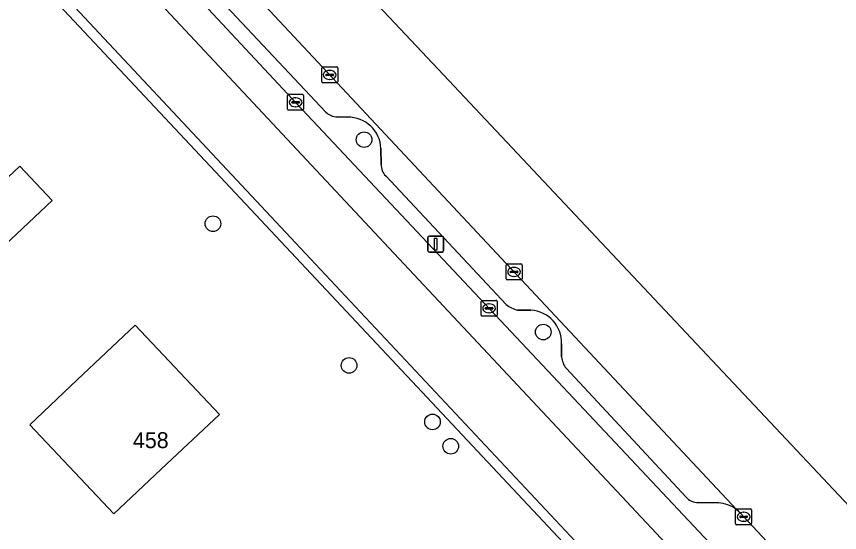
# Model space of a CAD drawing. Extents: x 162661 to 163484, y 380247 to 381230.
# Drawn here: x 163326.2 to 163377.6, y 380981.9 to 381014.2 of the extents above; entities that cross this region are included whole.
import ezdxf

# ---------------------------------------------------------------- set-up
doc = ezdxf.new("R2010")
doc.units = 0
for name, color, linetype in [('IMGEO_Berm_open', 7, 'Continuous'), ('IMGEO_Boom', 7, 'Continuous'), ('IMGEO_Erf', 7, 'Continuous'), ('IMGEO_Fietspad_gesloten', 7, 'Continuous'), ('IMGEO_Groenvoorziening', 7, 'Continuous'), ('IMGEO_Kolk', 7, 'Continuous'), ('IMGEO_Lichtmast', 7, 'Continuous'), ('IMGEO_Pand', 7, 'Continuous'), ('IMGEO_Pand_nummerreeks', 7, 'Continuous'), ('IMGEO_Parkeervlak_open', 7, 'Continuous'), ('IMGEO_Rijbaan_lokaal_gesloten', 7, 'Continuous'), ('IMGEO_Voetpad_open', 7, 'Continuous')]:
    doc.layers.add(name, color=color, linetype=linetype)

msp = doc.modelspace()

# ---------------------------------------------------------------- linework, layer by layer
at = {"layer": 'IMGEO_Berm_open'}
for points in [[(163297.492, 381058.211), (163297.629, 381058.041), (163301.939, 381053.48), (163304.039, 381051.234), (163315.711, 381038.75), (163343.734, 381008.697), (163351.893, 381000), (163369.825, 380980.883), (163383.497, 380966.224), (163404.827, 380943.419), (163407.337, 380940.661), (163420.715, 380926.423), (163421.985, 380925.068)], [(163345.54, 381008.173), (163338.008, 381016.226)], [(163346.906, 381007.855), (163346.256, 381007.867)], [(163348.998, 381004.896), (163348.987, 381005.896)], [(163356.822, 380996.139), (163353.203, 381000), (163349.286, 381004.177)], [(163358.352, 380995.772), (163357.526, 380995.787)], [(163360.269, 380992.853), (163360.281, 380993.672)], [(163368.066, 380984.081), (163360.564, 380992.146)], [(163370.073, 380983.721), (163368.809, 380983.754)], [(163384.131, 380969.598), (163380.757, 380973.17), (163380.393, 380972.828), (163374.197, 380979.408), (163374.561, 380979.75), (163371.641, 380982.867), (163371.48, 380983.062), (163371.325, 380983.201), (163371.209, 380983.306)]]:
    msp.add_lwpolyline(points, dxfattribs=at)
for centre, radius, start, end in [((163346.357, 381009.094), 1.232, 228.4303, 265.2885), ((163346.942, 381005.809), 2.047, 2.4436, 91.0158), ((163349.944, 381004.858), 0.947, 177.6863, 225.9715), ((163357.836, 380997.287), 1.531, 228.5443, 258.3256), ((163358.243, 380993.736), 2.039, 358.1978, 86.9416), ((163361.584, 380992.987), 1.321, 185.7993, 219.4979), ((163368.749, 380984.625), 0.873, 218.5477, 273.943), ((163369.959, 380981.648), 2.076, 53.0002, 86.8636)]:
    msp.add_arc(centre, radius, start, end, dxfattribs=at)
at = {"layer": 'IMGEO_Boom'}
for centre in [(163347.931, 381006.447), (163338.488, 381001.19), (163359.13, 380994.413), (163346.994, 380992.322), (163352.209, 380988.788), (163353.35, 380987.266)]:
    msp.add_circle(centre, 0.489, dxfattribs=at)
at = {"layer": 'IMGEO_Erf'}
msp.add_lwpolyline([(163366.037, 380975.19), (163307.098, 381038.086)], dxfattribs=at)
for points in [[(163323.459, 381002.006), (163326.426, 381004.788), (163328.442, 381002.638), (163325.476, 380999.856)], [(163327.041, 380988.612), (163329.995, 380991.412), (163333.635, 380994.839), (163338.893, 380989.253), (163335.253, 380985.826), (163332.286, 380983.033)]]:
    msp.add_lwpolyline(points, close=True, dxfattribs=at)
at = {"layer": 'IMGEO_Fietspad_gesloten'}
for points in [[(163217.057, 381141.357), (163222.96, 381135.118), (163269.7, 381085.146), (163302.54, 381049.896), (163303.348, 381049.029), (163349.187, 381000), (163381.324, 380965.637), (163403.356, 380942.043), (163438.582, 380904.399), (163442.528, 380900.205)], [(163443.416, 380902.118), (163440.156, 380905.623), (163433.683, 380912.569), (163424.587, 380922.291), (163421.985, 380925.068), (163420.715, 380926.423), (163407.337, 380940.661), (163404.827, 380943.419), (163383.497, 380966.224), (163369.825, 380980.883), (163351.893, 381000), (163343.734, 381008.697), (163315.711, 381038.75), (163304.039, 381051.234), (163301.939, 381053.48), (163297.629, 381058.041), (163294.759, 381061.126), (163256.681, 381101.881), (163256.525, 381102.09), (163254.065, 381104.768), (163246.857, 381112.468), (163234.1, 381126.005)]]:
    msp.add_lwpolyline(points, dxfattribs=at)
at = {"layer": 'IMGEO_Groenvoorziening'}
msp.add_lwpolyline([(163365.684, 380976.459), (163361.846, 380980.56), (163361.771, 380980.64), (163343.652, 381000), (163308.352, 381037.717), (163304.461, 381041.874), (163304.26, 381042.085), (163301.923, 381039.953), (163301.545, 381039.608), (163302.713, 381038.331), (163305.718, 381038.493), (163307.098, 381038.086), (163366.037, 380975.19)], dxfattribs=at)
at = {"layer": 'IMGEO_Kolk'}
for p, q in [((163345.285, 381010.073), (163345.285, 381010.925)), ((163345.36, 381010.999), (163346.212, 381010.999)), ((163345.587, 381010.542), (163345.985, 381010.542)), ((163345.773, 381010.779), (163345.798, 381010.779)), ((163346.286, 381010.925), (163346.286, 381010.073)), ((163345.544, 381010.493), (163345.544, 381010.505)), ((163345.982, 381010.456), (163345.584, 381010.456)), ((163345.796, 381010.219), (163345.771, 381010.219)), ((163346.028, 381010.505), (163346.028, 381010.493)), ((163346.212, 381009.999), (163345.36, 381009.999)), ((163343.154, 381008.358), (163343.154, 381009.21)), ((163343.229, 381009.284), (163344.081, 381009.284)), ((163343.642, 381009.064), (163343.667, 381009.064)), ((163344.155, 381009.21), (163344.155, 381008.358)), ((163343.413, 381008.778), (163343.413, 381008.79)), ((163343.851, 381008.741), (163343.453, 381008.741)), ((163343.456, 381008.827), (163343.854, 381008.827)), ((163343.665, 381008.504), (163343.64, 381008.504)), ((163343.897, 381008.79), (163343.897, 381008.778)), ((163344.081, 381008.284), (163343.229, 381008.284)), ((163356.807, 380997.747), (163356.807, 380998.599)), ((163356.882, 380998.673), (163357.734, 380998.673)), ((163357.066, 380998.167), (163357.066, 380998.179)), ((163357.109, 380998.216), (163357.507, 380998.216)), ((163357.295, 380998.453), (163357.32, 380998.453)), ((163357.55, 380998.179), (163357.55, 380998.167)), ((163357.808, 380998.599), (163357.808, 380997.747)), ((163357.734, 380997.673), (163356.882, 380997.673)), ((163357.504, 380998.13), (163357.106, 380998.13)), ((163357.318, 380997.893), (163357.293, 380997.893)), ((163355.244, 380995.469), (163355.244, 380996.321)), ((163355.319, 380996.395), (163356.171, 380996.395)), ((163355.732, 380996.175), (163355.757, 380996.175)), ((163356.245, 380996.321), (163356.245, 380995.469)), ((163355.503, 380995.889), (163355.503, 380995.901)), ((163355.941, 380995.852), (163355.543, 380995.852)), ((163355.546, 380995.938), (163355.944, 380995.938)), ((163355.755, 380995.615), (163355.73, 380995.615)), ((163355.987, 380995.901), (163355.987, 380995.889)), ((163356.171, 380995.395), (163355.319, 380995.395)), ((163371.15, 380982.428), (163371.15, 380983.28)), ((163371.225, 380983.354), (163372.077, 380983.354)), ((163372.151, 380983.28), (163372.151, 380982.428)), ((163371.409, 380982.848), (163371.409, 380982.86)), ((163371.847, 380982.811), (163371.449, 380982.811)), ((163371.452, 380982.897), (163371.85, 380982.897)), ((163371.638, 380983.134), (163371.663, 380983.134)), ((163371.893, 380982.86), (163371.893, 380982.848)), ((163372.077, 380982.354), (163371.225, 380982.354)), ((163371.661, 380982.574), (163371.636, 380982.574))]:
    msp.add_line(p, q, dxfattribs=at)
for points in [[(163345.285, 381010.073), (163345.285, 381010.925)], [(163345.36, 381010.999), (163346.212, 381010.999)], [(163346.286, 381010.925), (163346.286, 381010.073)], [(163346.212, 381009.999), (163345.36, 381009.999)], [(163343.154, 381008.358), (163343.154, 381009.21)], [(163343.229, 381009.284), (163344.081, 381009.284)], [(163344.155, 381009.21), (163344.155, 381008.358)], [(163344.081, 381008.284), (163343.229, 381008.284)], [(163356.807, 380997.747), (163356.807, 380998.599)], [(163356.882, 380998.673), (163357.734, 380998.673)], [(163357.808, 380998.599), (163357.808, 380997.747)], [(163357.734, 380997.673), (163356.882, 380997.673)], [(163355.244, 380995.469), (163355.244, 380996.321)], [(163355.319, 380996.395), (163356.171, 380996.395)], [(163356.245, 380996.321), (163356.245, 380995.469)], [(163356.171, 380995.395), (163355.319, 380995.395)], [(163371.15, 380982.428), (163371.15, 380983.28)], [(163371.225, 380983.354), (163372.077, 380983.354)], [(163372.151, 380983.28), (163372.151, 380982.428)], [(163372.077, 380982.354), (163371.225, 380982.354)]]:
    msp.add_lwpolyline(points, dxfattribs=at)
for centre, radius, start, end in [((163345.362, 381010.923), 0.0765, 91.552, 178.448), ((163345.362, 381010.923), 0.0765, 91.552, 178.448), ((163345.584, 381010.502), 0.0403, 85.8775, 175.7526), ((163345.989, 381010.504), 0.0386, 1.7309, 96.639), ((163346.21, 381010.923), 0.0765, 1.552, 88.448), ((163346.21, 381010.923), 0.0765, 1.552, 88.448), ((163345.362, 381010.075), 0.0765, 181.552, 268.448), ((163345.362, 381010.075), 0.0765, 181.552, 268.448), ((163345.581, 381010.492), 0.0366, 178.938, 274.7102), ((163345.985, 381010.499), 0.043, 264.8664, 352.4533), ((163346.21, 381010.075), 0.0765, 271.552, 358.448), ((163346.21, 381010.075), 0.0765, 271.552, 358.448), ((163343.231, 381009.208), 0.0765, 91.552, 178.448), ((163343.231, 381009.208), 0.0765, 91.552, 178.448), ((163344.079, 381009.208), 0.0765, 1.552, 88.448), ((163344.079, 381009.208), 0.0765, 1.552, 88.448), ((163343.453, 381008.787), 0.0403, 85.8775, 175.7526), ((163343.45, 381008.777), 0.0366, 178.938, 274.7102), ((163343.854, 381008.784), 0.043, 264.8664, 352.4533), ((163343.858, 381008.789), 0.0386, 1.7309, 96.639), ((163343.231, 381008.36), 0.0765, 181.552, 268.448), ((163343.231, 381008.36), 0.0765, 181.552, 268.448), ((163344.079, 381008.36), 0.0765, 271.552, 358.448), ((163344.079, 381008.36), 0.0765, 271.552, 358.448), ((163356.884, 380998.597), 0.0765, 91.552, 178.448), ((163356.884, 380998.597), 0.0765, 91.552, 178.448), ((163357.106, 380998.176), 0.0403, 85.8775, 175.7526), ((163357.511, 380998.178), 0.0386, 1.7309, 96.639), ((163357.732, 380998.597), 0.0765, 1.552, 88.448), ((163357.732, 380998.597), 0.0765, 1.552, 88.448), ((163356.884, 380997.749), 0.0765, 181.552, 268.448), ((163356.884, 380997.749), 0.0765, 181.552, 268.448), ((163357.103, 380998.166), 0.0366, 178.938, 274.7102), ((163357.507, 380998.173), 0.043, 264.8664, 352.4533), ((163357.732, 380997.749), 0.0765, 271.552, 358.448), ((163357.732, 380997.749), 0.0765, 271.552, 358.448), ((163355.321, 380996.319), 0.0765, 91.552, 178.448), ((163355.321, 380996.319), 0.0765, 91.552, 178.448), ((163356.169, 380996.319), 0.0765, 1.552, 88.448), ((163356.169, 380996.319), 0.0765, 1.552, 88.448), ((163355.543, 380995.898), 0.0403, 85.8775, 175.7526), ((163355.54, 380995.888), 0.0366, 178.938, 274.7102), ((163355.944, 380995.895), 0.043, 264.8664, 352.4533), ((163355.948, 380995.9), 0.0386, 1.7309, 96.639), ((163355.321, 380995.471), 0.0765, 181.552, 268.448), ((163355.321, 380995.471), 0.0765, 181.552, 268.448), ((163356.169, 380995.471), 0.0765, 271.552, 358.448), ((163356.169, 380995.471), 0.0765, 271.552, 358.448), ((163371.227, 380983.278), 0.0765, 91.552, 178.448), ((163371.227, 380983.278), 0.0765, 91.552, 178.448), ((163372.075, 380983.278), 0.0765, 1.552, 88.448), ((163372.075, 380983.278), 0.0765, 1.552, 88.448), ((163371.449, 380982.857), 0.0403, 85.8775, 175.7526), ((163371.446, 380982.847), 0.0366, 178.938, 274.7102), ((163371.85, 380982.854), 0.043, 264.8664, 352.4533), ((163371.854, 380982.859), 0.0386, 1.7309, 96.639), ((163371.227, 380982.43), 0.0765, 181.552, 268.448), ((163371.227, 380982.43), 0.0765, 181.552, 268.448), ((163372.075, 380982.43), 0.0765, 271.552, 358.448), ((163372.075, 380982.43), 0.0765, 271.552, 358.448)]:
    msp.add_arc(centre, radius, start, end, dxfattribs=at)
for centre, major_axis, ratio, start_param, end_param in [((163345.772, 381010.499), (-0.387, 0.002), 0.722429, 4.712389, 7.853982), ((163345.797, 381010.499), (-0.39, 0.002), 0.717154, 1.570796, 4.712389), ((163343.641, 381008.784), (-0.387, 0.002), 0.722429, 4.712389, 7.853982), ((163343.666, 381008.784), (-0.39, 0.002), 0.717154, 1.570796, 4.712389), ((163357.294, 380998.173), (-0.387, 0.002), 0.722429, 4.712389, 7.853982), ((163357.319, 380998.173), (-0.39, 0.002), 0.717154, 1.570796, 4.712389), ((163355.731, 380995.895), (-0.387, 0.002), 0.722429, 4.712389, 7.853982), ((163355.756, 380995.895), (-0.39, 0.002), 0.717154, 1.570796, 4.712389), ((163371.637, 380982.854), (-0.387, 0.002), 0.722429, 4.712389, 7.853982), ((163371.662, 380982.854), (-0.39, 0.002), 0.717154, 1.570796, 4.712389)]:
    msp.add_ellipse(centre, major_axis=major_axis, ratio=ratio, start_param=start_param, end_param=end_param, dxfattribs=at)
at = {"layer": 'IMGEO_Lichtmast'}
for p, q in [((163351.916, 380999.519), (163351.916, 381000.319)), ((163351.916, 381000.319), (163351.916, 380999.519)), ((163352.016, 381000.419), (163352.806, 381000.419)), ((163352.806, 381000.419), (163352.016, 381000.419)), ((163352.906, 381000.319), (163352.906, 380999.519)), ((163352.906, 380999.519), (163352.906, 381000.319)), ((163352.806, 380999.419), (163352.016, 380999.419)), ((163352.016, 380999.419), (163352.806, 380999.419))]:
    msp.add_line(p, q, dxfattribs=at)
msp.add_lwpolyline([(163352.336, 381000.294), (163352.486, 381000.294), (163352.486, 380999.544), (163352.336, 380999.544), (163352.336, 381000.294)], dxfattribs=at)
for centre, start, end in [((163352.016, 381000.319), 90, 180), ((163352.016, 381000.319), 90, 180), ((163352.806, 381000.319), 0, 90), ((163352.806, 381000.319), 360, 90), ((163352.016, 380999.519), 180, 270), ((163352.016, 380999.519), 180, 270), ((163352.806, 380999.519), 270, 0), ((163352.806, 380999.519), 270, 0)]:
    msp.add_arc(centre, 0.1, start, end, dxfattribs=at)
at = {"layer": 'IMGEO_Pand'}
for points in [[(163323.459, 381002.006), (163325.476, 380999.856), (163328.442, 381002.638), (163326.426, 381004.788)], [(163335.253, 380985.826), (163338.893, 380989.253), (163333.635, 380994.839), (163329.995, 380991.412), (163327.041, 380988.612), (163332.286, 380983.033)]]:
    msp.add_lwpolyline(points, close=True, dxfattribs=at)
at = {"layer": 'IMGEO_Parkeervlak_open'}
for points in [[(163371.209, 380983.306), (163355.603, 381000), (163314.848, 381043.594)], [(163338.008, 381016.226), (163345.54, 381008.173)], [(163346.256, 381007.867), (163346.906, 381007.855)], [(163348.987, 381005.896), (163348.998, 381004.896)], [(163349.286, 381004.177), (163353.203, 381000), (163356.822, 380996.139)], [(163357.526, 380995.787), (163358.352, 380995.772)], [(163360.281, 380993.672), (163360.269, 380992.853)], [(163360.564, 380992.146), (163368.066, 380984.081)], [(163368.809, 380983.754), (163370.073, 380983.721)]]:
    msp.add_lwpolyline(points, dxfattribs=at)
for centre, radius, start, end in [((163346.357, 381009.094), 1.232, 228.4303, 265.2885), ((163346.942, 381005.809), 2.047, 2.4436, 91.0158), ((163349.944, 381004.858), 0.947, 177.6863, 225.9715), ((163357.836, 380997.287), 1.531, 228.5443, 258.3256), ((163358.243, 380993.736), 2.039, 358.1978, 86.9416), ((163361.584, 380992.987), 1.321, 185.7993, 219.4979), ((163368.749, 380984.625), 0.873, 218.5477, 273.943), ((163369.959, 380981.648), 2.076, 53.0002, 86.8636)]:
    msp.add_arc(centre, radius, start, end, dxfattribs=at)
at = {"layer": 'IMGEO_Rijbaan_lokaal_gesloten'}
for points in [[(163426.034, 380932.648), (163352.566, 381010.865), (163224.239, 381147.157)], [(163314.848, 381043.594), (163355.603, 381000), (163371.209, 380983.306), (163371.325, 380983.201), (163371.48, 380983.062), (163371.641, 380982.867), (163374.561, 380979.75), (163380.757, 380973.17), (163384.131, 380969.598), (163396.853, 380955.996), (163409.545, 380942.489), (163413.226, 380938.384), (163414.099, 380937.456), (163420.229, 380930.905), (163424.08, 380926.952), (163424.286, 380926.734), (163426.223, 380924.673), (163436.025, 380914.155), (163438.895, 380911.038), (163448.501, 380900.854)]]:
    msp.add_lwpolyline(points, dxfattribs=at)
at = {"layer": 'IMGEO_Voetpad_open'}
for points in [[(163403.356, 380942.043), (163381.324, 380965.637), (163349.187, 381000), (163303.348, 381049.029), (163302.54, 381049.896), (163269.7, 381085.146), (163222.96, 381135.118), (163217.057, 381141.357)], [(163308.352, 381037.717), (163343.652, 381000), (163361.771, 380980.64), (163362.25, 380981.158), (163369.923, 380972.818), (163373.827, 380968.685), (163374.975, 380967.47), (163378.763, 380963.459), (163378.306, 380963.06), (163378.593, 380962.733), (163407.315, 380932.067), (163408.65, 380930.642), (163412.943, 380926.047), (163443.444, 380893.497), (163443.876, 380893.919), (163446.938, 380890.675), (163448.19, 380889.349), (163448.554, 380889.703)]]:
    msp.add_lwpolyline(points, dxfattribs=at)

# ---------------------------------------------------------------- texts
at = {"layer": 'IMGEO_Pand_nummerreeks'}
msp.add_text('458', height=1, dxfattribs=at).set_placement((163333.488, 380987.147))

doc.saveas('drawing.dxf')
